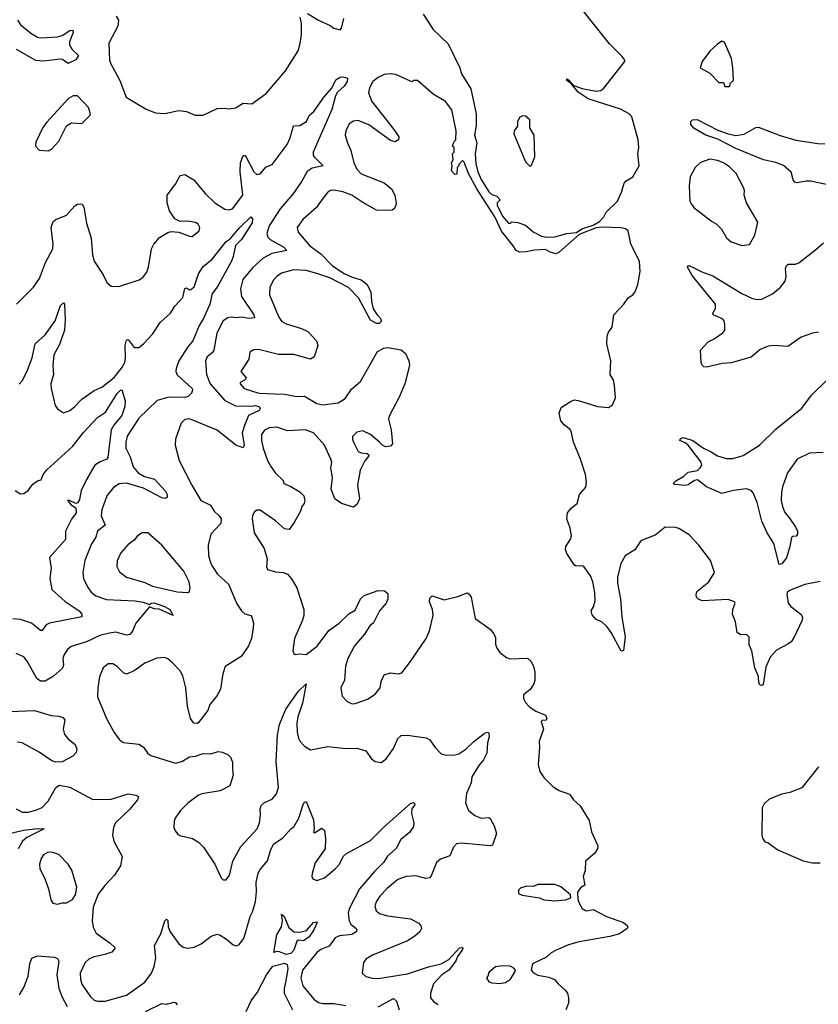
# Model space of a CAD drawing. Extents: x 1550320 to 1685906, y 509093 to 640511.
# Tile 368 of 532: x 1627789 to 1632993, y 599892 to 606308. Entities that reach past the tile are written whole.
import ezdxf

# ---------------------------------------------------------------- set-up
doc = ezdxf.new("R2010")
doc.units = 0

msp = doc.modelspace()

# ---------------------------------------------------------------- linework, layer by layer
at = {"layer": '0CON20XD'}
for points in [[(1629665, 606348.6), (1629735, 606304.3), (1629811.2, 606271.2), (1629835, 606253.8), (1629877, 606243), (1629887, 606253), (1629901.2, 606315)], [(1631221.2, 604891.2), (1631275, 604894.2), (1631355, 604914.3), (1631418, 604922), (1631452.5, 604945), (1631525, 604970), (1631567.7, 604992.3), (1631595, 605023.3), (1631610, 605055), (1631685, 605126), (1631711.4, 605185), (1631727.3, 605242.7), (1631741.2, 605258.8), (1631783.8, 605285), (1631826, 605355), (1631816.2, 605435), (1631823.3, 605475), (1631820, 605525), (1631778, 605675), (1631760, 605695), (1631704, 605725), (1631492.7, 605792.7), (1631428.5, 605835), (1631381.7, 605891.7), (1631352.5, 605915), (1631355, 605922.5), (1631365, 605915.8), (1631400, 605880), (1631455, 605860.6), (1631545, 605842.3), (1631575, 605846.1), (1631595, 605862.5), (1631732.5, 606035), (1631732, 606045), (1631715, 606068.8), (1631631.5, 606151.5), (1631453.6, 606373.6)], [(1627775.6, 606305), (1627794.4, 606275), (1627867.1, 606215), (1627905, 606194.6), (1627925, 606190.8), (1628035, 606195.5), (1628065, 606205.5), (1628115, 606236.9), (1628135, 606240), (1628136.9, 606225), (1628112.7, 606165), (1628113.9, 606143.9), (1628130.5, 606115), (1628171.4, 606075), (1628154.3, 606045.7), (1628105, 606023.3), (1628068.7, 606048.7), (1628055, 606051.4), (1627945, 606037.9), (1627895, 606042.5), (1627767.5, 606115)], [(1628418.3, 606331.7), (1628431.9, 606305), (1628427.8, 606265), (1628370, 606155), (1628374.2, 606045), (1628380, 606025), (1628441.2, 605911.2), (1628483.6, 605803.6), (1628612.5, 605725), (1628675, 605701.2), (1628735, 605698), (1628825, 605716), (1628875, 605710), (1628933, 605687), (1628985, 605686.7), (1629075, 605729.2), (1629125, 605732.5), (1629155, 605728), (1629195, 605734.2), (1629245, 605764.5), (1629300.6, 605759.4), (1629395, 605826.2), (1629522, 605975), (1629602.9, 606105), (1629615.4, 606144.6), (1629625.5, 606205.5), (1629624.3, 606285), (1629616, 606325)], [(1630417.8, 606345), (1630483.5, 606245), (1630581.7, 606151.7), (1630657.5, 605995), (1630668, 605955), (1630727.6, 605857.6), (1630763.8, 605695), (1630763, 605617), (1630752.5, 605555), (1630766.7, 605505), (1630756.7, 605435), (1630761.7, 605371.7), (1630773.9, 605316.1), (1630795, 605267.5), (1630845, 605187.5), (1630865, 605170), (1630898.3, 605158.3), (1630920, 605135), (1630900, 605115), (1630899.3, 605099.3), (1630935, 605027.5), (1630975, 604982.5), (1630985, 604980), (1630995, 604990), (1631035, 604987.5), (1631085, 604968.8), (1631135, 604926.7), (1631188.3, 604898.3), (1631221.2, 604891.2)], [(1632415, 605873.3), (1632420, 605895), (1632440, 605915), (1632436.4, 605993.6), (1632426.2, 606055), (1632381.2, 606161.2), (1632365, 606167.8), (1632335, 606149.1), (1632285, 606102.2), (1632236.7, 606035), (1632223.8, 605995), (1632285, 605960), (1632345, 605900), (1632375, 605900), (1632383.3, 605873.3), (1632415, 605873.3)], [(1627768.6, 604455), (1627878, 604565), (1627919.1, 604620.9), (1627957.5, 604725), (1628004.1, 604815.9), (1628007.1, 604845), (1627994.2, 604955), (1628007.7, 604992.3), (1628024.1, 605005.9), (1628095, 605033.8), (1628148.8, 605095), (1628165, 605105.8), (1628185, 605108.8), (1628196.7, 605105), (1628207, 605087), (1628225, 604982.5), (1628255.6, 604885), (1628263.4, 604776.6), (1628274.5, 604735), (1628334, 604645), (1628356.7, 604595), (1628385, 604572.5), (1628435, 604570), (1628567.3, 604612.7), (1628591.2, 604628.8), (1628616.8, 604663.2), (1628627.5, 604695), (1628647.5, 604815), (1628664, 604845), (1628700.9, 604889.1), (1628755, 604922.5), (1628775, 604927.5), (1628825, 604923.3), (1628895, 604896.7), (1628913.6, 604896.4), (1628958.3, 604931.7), (1628963.3, 604955), (1628951.2, 604975), (1628935, 604987.5), (1628884.1, 604995.9), (1628833.9, 604993.9), (1628800.5, 605010.5), (1628765, 605062.5), (1628750, 605115), (1628750, 605165), (1628805, 605236.2), (1628835, 605293.8), (1628865, 605299.2), (1628923.8, 605265), (1628998, 605175), (1629060, 605115), (1629125, 605074.2), (1629155, 605069.2), (1629175.4, 605074.6), (1629244, 605165), (1629226.7, 605316.7), (1629228.2, 605375), (1629245, 605423.3), (1629255, 605423.3), (1629265, 605412), (1629315, 605317.5), (1629335, 605299.4), (1629355, 605303.3), (1629395, 605348.9), (1629435, 605365.5), (1629532.3, 605495), (1629552.4, 605537.6), (1629572.9, 605617.1), (1629615, 605618.8), (1629656.9, 605645), (1629675.7, 605684.3), (1629705, 605709.4), (1629773.4, 605806.6), (1629820, 605860), (1629850.5, 605919.5), (1629877.1, 605932.9), (1629895.6, 605935.6), (1629925, 605927.5), (1629923.3, 605905), (1629904, 605875), (1629860, 605835), (1629847.4, 605812.6), (1629823.8, 605723.8), (1629700.5, 605445), (1629700.6, 605425), (1629706.9, 605415), (1629767.5, 605355), (1629695, 605340), (1629661.4, 605318.6), (1629627.5, 605255), (1629568.5, 605171.5), (1629485.3, 605075), (1629414.2, 604965), (1629400.3, 604915), (1629405, 604891.1), (1629420.9, 604875), (1629509.1, 604825), (1629530.8, 604805), (1629432.5, 604785), (1629375.6, 604755), (1629305, 604691.1), (1629242.5, 604615), (1629228.8, 604555), (1629233.6, 604505), (1629315.6, 604385), (1629320, 604365), (1629285, 604361.4), (1629235, 604369.5), (1629205, 604364.6), (1629165, 604369.2), (1629145, 604364.5), (1629115.7, 604345), (1629074.6, 604265), (1629053.9, 604155), (1629043, 604137), (1629009.6, 604110.4), (1628999.7, 604085), (1629006.2, 603995), (1629030, 603935), (1629125, 603827.7), (1629195, 603791.9), (1629295, 603789), (1629325, 603793.5), (1629351.8, 603785), (1629356, 603774), (1629349.5, 603760.5), (1629280.1, 603729.9), (1629253.2, 603663.2), (1629239.6, 603615), (1629252.7, 603535), (1629245, 603518.6), (1629198.1, 603535), (1629075, 603634.2), (1628895, 603706.2), (1628865, 603702.2), (1628840.2, 603679.8), (1628804, 603575), (1628802.5, 603535), (1628827.8, 603435), (1628910.6, 603275), (1628970, 603175), (1629032, 603145), (1629055.8, 603105), (1629089.4, 603075), (1629102.2, 603055), (1629099.4, 603025), (1629034.4, 602955), (1629018.1, 602885), (1629019.2, 602815), (1629034.2, 602764.2), (1629045.7, 602745.7), (1629078.8, 602695), (1629148.7, 602628.7), (1629205, 602502.5), (1629233.3, 602455), (1629257, 602437), (1629295, 602425.8), (1629302, 602415), (1629312.9, 602375), (1629311.1, 602345), (1629298.5, 602275), (1629277.2, 602222.8), (1629231.5, 602158.5), (1629127.7, 602092.3), (1629112.9, 602045), (1629097.5, 601945), (1629075, 601903.3), (1629028, 601845), (1629015, 601806.7), (1628955, 601727.5), (1628945, 601722.5), (1628923.9, 601723.9), (1628902, 601755), (1628883.5, 601835), (1628871.1, 601955), (1628852.4, 602032.4), (1628834.2, 602065), (1628785, 602118), (1628755, 602144), (1628735, 602151.2)], [(1633005, 602646.7), (1632905, 602628.6), (1632805, 602588), (1632790, 602575), (1632788, 602565), (1632796.2, 602505), (1632814.2, 602484.2), (1632878.8, 602435), (1632890, 602415), (1632888, 602395), (1632835.7, 602285), (1632815.4, 602254.6), (1632795, 602238.6), (1632719.3, 602200.7), (1632680, 602155), (1632651.1, 602088.9), (1632633.8, 601976.2), (1632625, 601968.8), (1632615, 601972), (1632605, 601987.5), (1632602.3, 602027.7), (1632580, 602085), (1632560, 602195), (1632541.2, 602235), (1632542.5, 602285), (1632525, 602302.5), (1632485, 602300), (1632463.8, 602315), (1632454, 602385), (1632434, 602435), (1632435.8, 602465), (1632450, 602505), (1632446.7, 602515), (1632405, 602530.8), (1632235, 602522), (1632211.2, 602531.2), (1632200, 602545), (1632196.7, 602565), (1632203.3, 602585), (1632278.8, 602645), (1632316.2, 602705), (1632291.2, 602785), (1632215, 602883.3), (1632151.2, 602951.2), (1632085, 602993.3), (1632065, 603000), (1631995, 603001.2), (1631930.8, 602949.2), (1631845, 602915.8), (1631831.2, 602905), (1631796.3, 602853.7), (1631735, 602814.3), (1631705, 602763.8), (1631684.6, 602675.4), (1631683.9, 602636.1), (1631704.5, 602535), (1631712.7, 602415), (1631734.2, 602285.8), (1631723, 602197), (1631715, 602192.5), (1631707, 602197), (1631642.5, 602315), (1631614.5, 602354.5), (1631585, 602381.2), (1631542.7, 602402.7), (1631519.5, 602429.5), (1631513.8, 602455), (1631528.8, 602481.2), (1631537.9, 602522.1), (1631535.6, 602575), (1631523.3, 602645), (1631508.1, 602685), (1631465, 602744), (1631455, 602750), (1631415, 602748), (1631403.4, 602753.4), (1631355, 602830), (1631346, 602855), (1631346.7, 602875), (1631377.7, 602922.3), (1631383.8, 602945), (1631376, 602995), (1631354, 603055), (1631358.8, 603095), (1631385, 603127.5), (1631422.5, 603155), (1631437.5, 603215), (1631478.3, 603261.7), (1631482.5, 603295), (1631476.7, 603345), (1631444.1, 603444.1), (1631398, 603555), (1631385, 603617.5), (1631375, 603638), (1631340, 603665), (1631314.6, 603694.6), (1631304.4, 603745), (1631318.3, 603781.7), (1631378.8, 603821.2), (1631405, 603830), (1631437.5, 603825), (1631555, 603786.7), (1631625, 603780), (1631652.5, 603797.5), (1631671.2, 603845), (1631664.2, 603924.2), (1631658.8, 603958.8), (1631637.5, 603995), (1631640, 604085), (1631614, 604195), (1631616.2, 604245), (1631625, 604272.5), (1631648.8, 604305), (1631660, 604385), (1631726.2, 604455), (1631753.4, 604496.6), (1631784.3, 604515.7), (1631800, 604535), (1631817.9, 604582.1), (1631831.9, 604668.1), (1631827.8, 604735), (1631772.2, 604845), (1631753, 604933), (1631735.5, 604945.5), (1631705, 604951.9), (1631585, 604956.7), (1631545, 604951.2), (1631435, 604907.5), (1631305, 604792.5), (1631285, 604783.3), (1631245, 604793.3), (1631215, 604810), (1631142.7, 604807.3), (1631090, 604795), (1631045, 604792.5), (1631024.3, 604804.3), (1631005, 604833.8), (1630929.5, 604929.5), (1630885, 605022.5), (1630766.7, 605205), (1630712.5, 605305), (1630685, 605380), (1630675, 605390), (1630650, 605365), (1630650, 605355), (1630640, 605345), (1630638.3, 605301.7), (1630625, 605300), (1630603, 605323), (1630607.5, 605355), (1630602.5, 605375), (1630612.5, 605395), (1630610, 605435), (1630620, 605445), (1630620, 605475), (1630610, 605485), (1630620, 605515), (1630630, 605525), (1630632.5, 605585), (1630605, 605720), (1630562.5, 605775), (1630483.9, 605823.9), (1630381.7, 605911.7), (1630358.3, 605911.7), (1630345, 605902.5), (1630240.2, 605950.2), (1630205, 605955.5), (1630165, 605950), (1630125, 605932.2), (1630090, 605905), (1630067.5, 605865), (1630061.1, 605831.1), (1630082.5, 605775), (1630181, 605651), (1630234.4, 605585), (1630258.8, 605545), (1630256.7, 605525), (1630235, 605511.2), (1630205, 605522), (1630065, 605622.5), (1629995, 605652), (1629965, 605647.5), (1629935, 605628.8), (1629914.2, 605585), (1629910.8, 605555), (1629924.2, 605505), (1629947.5, 605455), (1629966.9, 605375), (1629985, 605334), (1630015, 605304.2), (1630164.3, 605244.3), (1630211.2, 605205), (1630234, 605165), (1630240.8, 605125), (1630242, 605105), (1630232.3, 605077.7), (1630215, 605066.2), (1630195, 605064), (1630115, 605068), (1630025, 605117.1), (1629954.2, 605165), (1629895, 605186.8), (1629835, 605196.5), (1629815, 605194.3), (1629795, 605182.5), (1629745, 605116.7), (1629723.3, 605085), (1629635, 605005.8), (1629597.5, 604955), (1629603, 604923), (1629680, 604835), (1629752.3, 604782.3), (1629827.1, 604705), (1629904, 604654), (1629955, 604630.4), (1630015, 604612.5), (1630051.2, 604585), (1630076.2, 604535), (1630081.7, 604471.7), (1630093.3, 604425), (1630117.5, 604385), (1630137.5, 604365), (1630147, 604343), (1630131.7, 604328.3), (1630115, 604327.5), (1630075, 604350), (1629997.5, 604495), (1629932.3, 604562.3), (1629810, 604625), (1629725, 604654.7), (1629655, 604673.2), (1629572.4, 604677.6), (1629495, 604656.4), (1629464.4, 604635), (1629445.4, 604614.6), (1629419.4, 604565), (1629416.9, 604515), (1629474.7, 604374.7), (1629495, 604344.4), (1629525, 604325.5), (1629625, 604295.5), (1629666, 604276), (1629723.1, 604215), (1629731.5, 604185), (1629708, 604112), (1629685, 604096.9), (1629575.4, 604125.4), (1629475, 604126.9), (1629345, 604158), (1629315, 604156.2), (1629289.3, 604140.7), (1629281.2, 604095), (1629230.8, 604015), (1629263.8, 603975), (1629259.2, 603960.8), (1629226.2, 603945), (1629226.2, 603935), (1629252, 603905), (1629347.5, 603875), (1629449.6, 603869.6), (1629515, 603867.8), (1629595, 603852.9), (1629645, 603855.4), (1629725, 603807.9), (1629765, 603797.7), (1629865, 603811.9), (1629909.5, 603840.5), (1629950.3, 603899.7), (1630010.3, 603949.7), (1630120, 604145), (1630162.1, 604167.9), (1630185, 604172.9), (1630275, 604157.5), (1630302.2, 604132.2), (1630324.4, 604084.4), (1630329.4, 604055), (1630299.2, 603935), (1630261.3, 603848.7), (1630195.8, 603725), (1630192.9, 603705), (1630209.2, 603635), (1630218, 603545), (1630205, 603529.2), (1630174.2, 603524.2), (1630155, 603533.3), (1630134.3, 603554.3)], [(1627975, 605453.8), (1627996.7, 605465), (1628045, 605516.7), (1628094.1, 605615.9), (1628127, 605637), (1628195, 605632.5), (1628247, 605683), (1628250, 605695), (1628236.7, 605735), (1628165, 605812), (1628137.7, 605812.3), (1628106.7, 605795), (1627965, 605641.2), (1627940, 605605), (1627895, 605510), (1627892.5, 605485), (1627915, 605457.5), (1627975, 605453.8)], [(1631115, 605352.5), (1631125, 605360), (1631146.7, 605415), (1631141.2, 605555), (1631113.6, 605603.6), (1631112.5, 605655), (1631085, 605680), (1631065, 605682.5), (1631047, 605673), (1631032.5, 605645), (1631033.3, 605615), (1631011.2, 605585), (1631008, 605565), (1631085, 605382.5), (1631115, 605352.5)], [(1633075, 605228.5), (1632943.8, 605256.2), (1632913.3, 605256.7), (1632855.6, 605245.6), (1632840.2, 605250.2), (1632828.6, 605265), (1632815, 605315.6), (1632765, 605357.7), (1632715, 605376.9), (1632635, 605394.5), (1632455, 605468.9), (1632339, 605529), (1632260.8, 605555), (1632181.7, 605601.7), (1632162.5, 605625), (1632162.5, 605645), (1632173.9, 605656.1), (1632203, 605657), (1632339, 605589), (1632405, 605563.7), (1632455, 605554.2), (1632508.7, 605561.3), (1632585, 605605.6), (1632602.1, 605607.9), (1632745, 605553.1), (1632846, 605524), (1632989.3, 605500.7), (1633035, 605500)], [(1632495, 604836), (1632545, 604844), (1632579.2, 604905), (1632598.3, 604988.3), (1632524.1, 605114.1), (1632508.8, 605165), (1632511.2, 605195), (1632506, 605215), (1632457.1, 605305), (1632415, 605350), (1632375, 605375.6), (1632335, 605391.1), (1632285, 605398.9), (1632225, 605376.7), (1632190.6, 605345), (1632157.8, 605285), (1632151.9, 605225), (1632156.2, 605126.2), (1632165, 605107.5), (1632182.5, 605085), (1632297.5, 604995), (1632327.7, 604977.7), (1632362.3, 604942.3), (1632395, 604886.2), (1632425, 604860), (1632495, 604836)], [(1627785, 603933.3), (1627805, 603955.8), (1627835, 604012.5), (1627869.6, 604105), (1627890, 604195), (1627954.3, 604255), (1628020, 604345), (1628054, 604445), (1628075, 604462.5), (1628080, 604455), (1628084.5, 604355), (1628080.4, 604285), (1628047.8, 604192.2), (1628012.2, 604125), (1628005.7, 604054.3), (1628009.4, 603995), (1627992.5, 603935), (1627994.2, 603905), (1628020, 603795), (1628035, 603773.3), (1628075, 603746.7), (1628115, 603762), (1628145.5, 603784.5), (1628193.8, 603835), (1628275, 603892.5), (1628325, 603912.5), (1628405, 603977.1), (1628455, 604039.6), (1628474.1, 604075), (1628478.6, 604105), (1628475.3, 604184.7), (1628485, 604220.8), (1628495, 604224.2), (1628535, 604171.5), (1628565, 604171.8), (1628596.4, 604195), (1628655, 604258.2), (1628704.4, 604335.6), (1628771.2, 604395), (1628798.9, 604441.1), (1628851.4, 604498.6), (1628865, 604556.2), (1628875, 604561.4), (1628895, 604548.8), (1628905, 604549.2), (1628925, 604567.1), (1628955, 604652.9), (1628985, 604698.9), (1629042.3, 604747.7), (1629135, 604862.2), (1629160, 604880), (1629223.9, 604955), (1629295, 605022.5), (1629305, 605010), (1629304.3, 604985), (1629235, 604875.7), (1629195, 604836.7), (1629180.6, 604765), (1629168.2, 604735), (1629075.9, 604565), (1629043.1, 604525), (1629027.9, 604455), (1628985, 604355.6), (1628959.2, 604315), (1628917.9, 604215), (1628885, 604176.5), (1628826.9, 604085), (1628808.9, 604035), (1628807.2, 604015), (1628815, 603993.5), (1628912.1, 603905), (1628915.3, 603895), (1628907.5, 603875), (1628886.4, 603853.6), (1628865, 603845.5), (1628761.5, 603848.5), (1628685, 603827.3), (1628565, 603710.9), (1628488.8, 603595), (1628479.6, 603555), (1628480.9, 603515), (1628508.7, 603458.7), (1628527.8, 603395), (1628561.8, 603355), (1628601.2, 603331.2), (1628666.9, 603315), (1628740, 603235), (1628749.2, 603215), (1628750, 603195), (1628735, 603188.8), (1628715, 603192), (1628595.2, 603255.2), (1628485, 603287.8), (1628436.5, 603283.5), (1628399.7, 603260.3), (1628357.1, 603205), (1628323.2, 603113.2), (1628320, 603075), (1628346.9, 603015), (1628297.1, 602975), (1628285.5, 602935), (1628256.9, 602893.1), (1628212.9, 602785), (1628200.9, 602705), (1628205.5, 602665), (1628235.6, 602605), (1628255, 602578.6), (1628285, 602553.5), (1628355, 602530.8), (1628542.1, 602522.1), (1628593.1, 602513.1), (1628633.8, 602496.2), (1628645, 602505.6), (1628665, 602507.1), (1628732.5, 602485), (1628768.1, 602465), (1628790, 602425), (1628697.3, 602467.3), (1628665, 602468.8), (1628635, 602482.5), (1628546.5, 602375), (1628525, 602324), (1628507.6, 602302.4), (1628485, 602298.5), (1628415, 602316.1), (1628375, 602310), (1628312, 602295), (1628225, 602253.3), (1628125, 602224.2), (1628100.8, 602205), (1628078.9, 602171.1), (1628070.6, 602145), (1628073.5, 602105), (1628066.9, 602083.1), (1628009.1, 602030.9), (1627955, 601997.1), (1627925, 601998.6), (1627900.8, 602015), (1627838.3, 602128.3), (1627816.4, 602156.4), (1627765, 602178.6)], [(1632995, 604272.5), (1632955, 604266.4), (1632880.2, 604239.8), (1632795, 604177.5), (1632705, 604184.4), (1632665, 604180), (1632615, 604160), (1632555, 604108.9), (1632425, 604072.2), (1632367.3, 604067.3), (1632265, 604044.2), (1632246.1, 604046.1), (1632235, 604057.5), (1632230, 604075), (1632226, 604155), (1632275, 604209.2), (1632315, 604228.1), (1632371.7, 604268.3), (1632382.9, 604285), (1632384.2, 604325), (1632379.2, 604345), (1632368.3, 604358.3), (1632306.7, 604385), (1632306.2, 604395), (1632323, 604427), (1632322.9, 604455), (1632171.1, 604641.1), (1632140, 604695), (1632142.5, 604705), (1632155, 604703.8), (1632233.3, 604665), (1632305, 604640), (1632495, 604523.1), (1632565, 604492), (1632595, 604484), (1632625, 604486.2), (1632695, 604522), (1632745.4, 604564.6), (1632777.5, 604605), (1632784.4, 604635), (1632780, 604685), (1632785, 604706.7), (1632795.8, 604714.2), (1632845, 604714.4), (1632865, 604722.9), (1632975, 604808), (1633026.6, 604853.4)], [(1633025, 603487.8), (1632935, 603483.2), (1632855, 603444.5), (1632792.4, 603355), (1632759.5, 603265), (1632752, 603228), (1632750.8, 603175), (1632759.1, 603135), (1632775, 603097.1), (1632802, 603062), (1632845, 603003.8), (1632857.1, 602975), (1632858, 602955), (1632848.3, 602941.7), (1632825, 602940), (1632817.1, 602932.9), (1632807.5, 602875), (1632785, 602801.2), (1632755, 602762.9), (1632738.8, 602758.8), (1632704, 602894), (1632658.9, 602965), (1632625, 603041.2), (1632595, 603162.5), (1632568.1, 603225), (1632555, 603239.2), (1632525, 603250.6), (1632440.7, 603239.3), (1632365, 603220.8), (1632263.3, 603265), (1632205, 603309.2), (1632185, 603306), (1632145, 603277.5), (1632125, 603271.9), (1632055, 603278.8), (1632046.7, 603285), (1632065, 603304), (1632117.4, 603332.6), (1632145, 603359.4), (1632205, 603370), (1632222.4, 603387.6), (1632232.9, 603405), (1632230, 603425), (1632193.1, 603473.1), (1632145.6, 603535.6), (1632125, 603551.2), (1632090, 603565), (1632095, 603580), (1632113.9, 603586.1), (1632175, 603565.6), (1632245, 603516.7), (1632295, 603493.1), (1632335.4, 603465.4), (1632395, 603447.9), (1632435, 603447.9), (1632502.7, 603467.3), (1632609.4, 603535), (1632718.7, 603641.3), (1632885, 603777.1), (1632949.2, 603860.8), (1633055, 603965.6)], [(1627760.2, 603240.2), (1627795, 603218.5), (1627815, 603220.6), (1627845, 603241.1), (1627875, 603281.1), (1627905, 603303.3), (1627929.7, 603310.3), (1627942.3, 603345), (1627965.4, 603375), (1628133.2, 603526.8), (1628205, 603617.1), (1628295.6, 603715), (1628348.7, 603751.3), (1628425, 603872), (1628445, 603893.8), (1628455, 603896.7), (1628475.8, 603825), (1628475, 603787.5), (1628455, 603728), (1628403.5, 603666.5), (1628385.3, 603634.7), (1628364.4, 603455), (1628356, 603444), (1628312.4, 603427.6), (1628279.1, 603405), (1628225, 603310.8), (1628190.6, 603239.4), (1628177.9, 603182.1), (1628165, 603158.8), (1628155, 603156.2), (1628114, 603176), (1628100, 603175), (1628125, 603146), (1628155, 603127.5), (1628156.5, 603095), (1628126.5, 603053.5), (1628087.3, 602975), (1628088.5, 602921.5), (1627983.9, 602803.9), (1627993.8, 602735), (1627985.9, 602665.9), (1627998.6, 602595), (1628085, 602516.2), (1628175.8, 602455), (1628193.8, 602435), (1628193.6, 602416.4), (1627983.7, 602376.3), (1627960.8, 602365), (1627935, 602328), (1627925, 602328.6), (1627865.3, 602375.3), (1627795, 602400), (1627743.7, 602403.7)], [(1630134.3, 603554.3), (1630073.8, 603605), (1630025, 603628.8), (1629985, 603620), (1629958.3, 603591.7), (1629956.7, 603575), (1629964, 603555), (1629994.2, 603495), (1630015, 603485.8), (1630051.7, 603481.7), (1630062.5, 603475), (1630063.3, 603465), (1630037.3, 603432.7), (1630007.4, 603372.6), (1629991.2, 603275), (1630003.3, 603185), (1629988.3, 603151.7), (1629965, 603132.5), (1629885, 603156.2), (1629843.3, 603185), (1629818.3, 603248.3), (1629827.5, 603325), (1629817.5, 603385), (1629822, 603425), (1629817.1, 603445), (1629775.7, 603535), (1629703.8, 603615), (1629650, 603635), (1629535, 603628.6), (1629465, 603652.5), (1629415, 603649.5), (1629385, 603634.3), (1629365.6, 603605), (1629364.5, 603565.5), (1629375, 603516.7), (1629404.6, 603435), (1629425, 603397.5), (1629455, 603352.9), (1629506.2, 603305), (1629511.2, 603285), (1629556.4, 603266.4), (1629615, 603231.2), (1629640, 603205), (1629646.4, 603173.6), (1629643.3, 603155), (1629628, 603135), (1629618, 603105), (1629577.6, 603032.4), (1629543.9, 602986.1), (1629515, 602991.2), (1629455, 603042), (1629355, 603112), (1629335, 603112), (1629318.8, 603101.2), (1629305, 603077.5), (1629302.9, 603055), (1629316, 602965), (1629382.4, 602862.4), (1629402.2, 602795), (1629396.2, 602745), (1629403.8, 602725), (1629455, 602709.2), (1629505, 602706), (1629534.1, 602694.1), (1629561.2, 602665), (1629594, 602605), (1629640, 602465), (1629640, 602425), (1629631.4, 602395), (1629578.6, 602275), (1629568, 602195), (1629575, 602177.5), (1629585, 602171.2), (1629615, 602176), (1629655, 602172.5), (1629726.5, 602225), (1629802.5, 602327.5), (1629870, 602375), (1629933.2, 602436.8), (1629975, 602460), (1630010, 602535), (1630033.8, 602555), (1630125, 602588.6), (1630166.4, 602586.4), (1630188, 602568), (1630187.5, 602535), (1630176, 602505), (1630134.2, 602455), (1630095, 602378.8), (1630071.5, 602358.5), (1630036.1, 602303.9), (1629971.1, 602228.9), (1629928, 602145), (1629912.5, 602095), (1629906.4, 602003.6), (1629882.5, 601955), (1629886.7, 601925), (1629889.3, 601899.3), (1629922.5, 601865), (1629955, 601850), (1629975, 601851.2), (1630055, 601881.2), (1630105, 601913.3), (1630136.8, 601953.2), (1630144.3, 601995.7), (1630165, 602038), (1630205, 602052), (1630255, 602045.8), (1630278.3, 602051.7), (1630336.2, 602125), (1630436.7, 602275), (1630460, 602325), (1630484.1, 602425.9), (1630479.4, 602465), (1630459.2, 602515), (1630462, 602538), (1630477, 602553), (1630555, 602527.5), (1630645, 602550), (1630705, 602572.5), (1630715, 602567.5), (1630730, 602545), (1630757.5, 602405), (1630855, 602336.7), (1630877.3, 602307.3), (1630888.8, 602285), (1630889.3, 602239.3), (1630896.1, 602216.1), (1630917.5, 602185), (1630961.7, 602151.7), (1630983.6, 602143.6), (1631098.3, 602148.3), (1631118.8, 602128.8), (1631138, 602095), (1631145.8, 602055.8), (1631145.9, 602004.1), (1631139.5, 601980.5), (1631115, 601942.5), (1631071.7, 601908.3), (1631070.8, 601885), (1631085, 601858.8), (1631110.9, 601830.9), (1631152.9, 601802.9), (1631215, 601776.7), (1631223.3, 601755), (1631218, 601742), (1631195, 601743.3), (1631186.7, 601735), (1631202.9, 601685), (1631173.8, 601605), (1631176.2, 601565), (1631166.7, 601455), (1631178.3, 601408.3), (1631205, 601370), (1631265, 601310), (1631305, 601286.2), (1631370.5, 601260.5), (1631396.7, 601225), (1631440, 601185), (1631499.5, 601089.5), (1631514, 601015), (1631556.7, 600925), (1631553.8, 600905), (1631534, 600875), (1631476.2, 600825), (1631473.6, 600763.6), (1631460, 600725), (1631471.7, 600668.3), (1631445, 600652.5), (1631423, 600623), (1631426.2, 600575), (1631435.9, 600545.9), (1631455, 600516.7), (1631475, 600503.3), (1631485, 600500), (1631525, 600508.8), (1631612.5, 600465), (1631722.5, 600425), (1631747.5, 600405), (1631752.5, 600395), (1631747.5, 600385), (1631698.3, 600351.7), (1631635, 600333.5), (1631435, 600298.7), (1631365, 600278.5), (1631284, 600245), (1631252.1, 600227.9), (1631220.9, 600199.1), (1631130, 600155), (1631122.5, 600115), (1631137, 600097), (1631165, 600081.2), (1631237.9, 600067.9), (1631274.4, 600054.4), (1631297.1, 600025), (1631344.2, 599984.2), (1631358, 599965), (1631366, 599935), (1631365, 599900), (1631346.7, 599855)], [(1628883.8, 602576.2), (1628895, 602582.5), (1628900, 602605), (1628893.8, 602645), (1628858, 602715), (1628716.2, 602885), (1628625, 602964.3), (1628587.5, 602965), (1628556.2, 602945), (1628534.4, 602915.6), (1628495, 602888), (1628448.6, 602835), (1628425, 602782.5), (1628422.5, 602745), (1628440.3, 602710.3), (1628485.4, 602675.4), (1628605, 602641.1), (1628655, 602617.8), (1628815, 602580), (1628883.8, 602576.2)], [(1628735, 602151.2), (1628683, 602147), (1628605, 602115.8), (1628535, 602064), (1628485, 602043.8), (1628465, 602051.2), (1628425, 602092.5), (1628395, 602111.4), (1628365, 602110), (1628333.1, 602085), (1628308.9, 602025), (1628297.5, 601955), (1628296, 601895), (1628353.8, 601753.8), (1628403.9, 601663.9), (1628439.2, 601615), (1628465, 601597.5), (1628565, 601587.8), (1628595, 601568.6), (1628625, 601526.2), (1628643.2, 601513.2), (1628805, 601463.8), (1628845.9, 601474.1), (1628895, 601503.8), (1628935, 601508.8), (1628985, 601526), (1629035, 601523.3), (1629081.7, 601538.3), (1629110, 601535), (1629148.3, 601518.3), (1629162.3, 601502.3), (1629175, 601470), (1629175.8, 601425), (1629180, 601385), (1629158.8, 601315), (1629095, 601284), (1628975, 601264.2), (1628955, 601255.7), (1628885, 601201.9), (1628835.8, 601155), (1628802, 601105), (1628796, 601085), (1628793.9, 601043.9), (1628801.7, 601021.7), (1628820, 601000), (1628832, 600992), (1628915, 600972), (1628955, 600947.5), (1628986, 600915), (1629060.8, 600805), (1629102.5, 600715), (1629115, 600702.5), (1629135, 600703.8), (1629156.8, 600733.2), (1629177.1, 600825), (1629229.2, 600920.8), (1629336.5, 601035), (1629351.1, 601075), (1629358.2, 601125), (1629355.8, 601165), (1629363.4, 601186.6), (1629385, 601208), (1629435, 601228.8), (1629463, 601263), (1629475.6, 601305), (1629460.9, 601475), (1629468.9, 601645), (1629482, 601715), (1629522.9, 601815), (1629605, 601931.9), (1629655, 601980), (1629631.5, 601855), (1629601.1, 601765), (1629594.6, 601724.6), (1629596.7, 601665), (1629606.6, 601626.6), (1629616, 601605), (1629643.8, 601575), (1629685, 601551.2), (1629797.3, 601572.7), (1629915, 601558.1), (1629985, 601562), (1630043.8, 601543.8), (1630080.5, 601490.5), (1630105, 601473.3), (1630145, 601466.7), (1630177.8, 601492.2), (1630225, 601558.8), (1630253.1, 601625), (1630275.4, 601644.6), (1630315, 601646.7), (1630438.1, 601628.1), (1630461.4, 601615), (1630495.8, 601565), (1630535, 601523.3), (1630565, 601515.8), (1630625, 601517.1), (1630651.2, 601525), (1630696.5, 601553.5), (1630749.2, 601605), (1630815, 601655.8), (1630835, 601665.6), (1630845, 601661.2), (1630849.1, 601635), (1630837.9, 601595), (1630831.9, 601528.1), (1630811.2, 601485), (1630780.9, 601449.1), (1630734.4, 601375), (1630730.6, 601335), (1630700.8, 601265), (1630693.8, 601205), (1630713.3, 601155), (1630755, 601122.5), (1630795, 601105.8), (1630845, 601110), (1630855, 601103.3), (1630880, 601055), (1630896.2, 601005), (1630870.3, 600929.7), (1630855, 600924), (1630665, 600940.9), (1630635, 600937.5), (1630615, 600916.7), (1630591.5, 600858.5), (1630531.7, 600838.3), (1630506, 600815), (1630471.2, 600728.8), (1630460, 600715), (1630435, 600712.2), (1630369.3, 600729.3), (1630307.5, 600725), (1630254, 600705), (1630182.9, 600647.1), (1630135, 600597.5), (1630114.4, 600565), (1630104.2, 600534.2), (1630111.7, 600501.7), (1630134.6, 600484.6), (1630185, 600469.4), (1630335, 600448.6), (1630389.7, 600419.7), (1630402.7, 600402.7), (1630406.2, 600385), (1630396.2, 600365), (1630364.4, 600335.6), (1630315.5, 600304.5), (1630088.9, 600211.1), (1630045, 600186), (1630030, 600165), (1630021.2, 600095), (1630045, 600072.5), (1630085, 600061.9), (1630125, 600060), (1630315, 600090), (1630453.5, 600136.5), (1630535, 600155.3), (1630585.8, 600184.2), (1630655, 600260.8), (1630672, 600262), (1630677.1, 600255), (1630672.9, 600245), (1630643.1, 600206.9), (1630630, 600175), (1630603.3, 600135), (1630585, 600114.3), (1630538.7, 600085), (1630484.7, 600025), (1630465.4, 599965), (1630466.7, 599935), (1630485, 599909.4), (1630515, 599890.5)], [(1627725, 601799.6), (1627885.7, 601805.7), (1627993.1, 601773.1), (1628045, 601770), (1628071.1, 601761.1), (1628082.9, 601745), (1628072.5, 601685), (1628081.1, 601651.1), (1628105, 601620.8), (1628150, 601585), (1628161.4, 601555), (1628157.5, 601532.5), (1628135, 601509.2), (1628065, 601471.2), (1628025, 601468.8), (1627998.8, 601478.8), (1627916, 601535), (1627805, 601595.5), (1627775, 601600)], [(1632995, 601438.8), (1632885, 601302), (1632808.3, 601271.7), (1632755, 601262), (1632672.3, 601227.7), (1632640.7, 601199.3), (1632627, 601173), (1632624, 600995), (1632628.8, 600975), (1632645, 600950), (1632665, 600943.3), (1632728.8, 600898.8), (1632895, 600826), (1632955, 600814.2), (1633005, 600814)], [(1627765.8, 601165), (1627805, 601143.3), (1627845, 601144.5), (1627895, 601156.7), (1627935.4, 601174.6), (1627974.2, 601215), (1628024.2, 601305.8), (1628049.3, 601320.7), (1628115, 601306.2), (1628265, 601225.8), (1628385, 601228.6), (1628495, 601264.3), (1628545.6, 601255.6), (1628563.3, 601245), (1628557.1, 601225), (1628505.9, 601164.1), (1628412.5, 601075), (1628400.8, 601045), (1628394, 600995), (1628402, 600955), (1628457.5, 600855), (1628446.9, 600795), (1628406.2, 600733.8), (1628343.3, 600666.7), (1628301.1, 600608.9), (1628268.6, 600525), (1628260.8, 600435), (1628267.1, 600395), (1628287.5, 600355), (1628379.3, 600289.3), (1628406.7, 600265), (1628410, 600255), (1628389.1, 600230.9), (1628344.5, 600215.5), (1628275, 600202.2), (1628240, 600185), (1628215.8, 600165), (1628183.5, 600095), (1628184.5, 600055), (1628194, 600024), (1628251.2, 599941.2), (1628275, 599919.4), (1628295, 599911.9), (1628345, 599911.5), (1628485, 599952.5), (1628605, 600035.8), (1628648.6, 600095), (1628665, 600137.5), (1628675.6, 600195), (1628667.5, 600275)], [(1628667.5, 600275), (1628707.9, 600352.1), (1628735, 600436.7), (1628745, 600446.7), (1628755, 600437.5), (1628757, 600397), (1628769.2, 600365), (1628826.3, 600286.3), (1628855, 600264.2), (1628885, 600258.6), (1628926.4, 600263.6), (1628971.2, 600285), (1629036.2, 600335), (1629075, 600348.6), (1629095, 600342.5), (1629135.7, 600315.7), (1629179.3, 600279.3), (1629205, 600273.3), (1629219.3, 600280.7), (1629249.5, 600320.5), (1629290, 600465), (1629306.5, 600495), (1629325, 600560), (1629332.8, 600625), (1629329.8, 600685), (1629342.6, 600747.4), (1629355, 600770), (1629403.8, 600826.2), (1629423.3, 600895), (1629442.7, 600935), (1629502.8, 600977.2), (1629555, 601036.2), (1629575, 601048.8), (1629607.5, 601105), (1629636, 601195), (1629645, 601210), (1629655, 601213.3), (1629704, 601095), (1629707.5, 601035), (1629702.5, 601012.5), (1629715, 601012.5), (1629755, 601040), (1629775, 601027.5), (1629782.1, 600972.1), (1629778.5, 600905), (1629715, 600813.8), (1629694.3, 600745), (1629692.9, 600725), (1629699.2, 600709.2), (1629725, 600699.2), (1629775, 600716), (1629845, 600774.3), (1629872.9, 600805), (1629897.1, 600855), (1629919.2, 600875), (1630075, 600959.6), (1630165, 601048.5), (1630335, 601200), (1630355, 601208), (1630367, 601197), (1630345, 601166.7), (1630342.7, 601135), (1630358.1, 601075), (1630355, 601051.2), (1630328, 601012), (1630273.1, 600965), (1630241.8, 600908.2), (1630185, 600856.8), (1630160.3, 600815), (1630102, 600758), (1630004.2, 600645), (1629935.3, 600515), (1629928.9, 600485), (1629936.2, 600435), (1629947.8, 600415), (1629981.4, 600385), (1629985.7, 600375), (1629981.9, 600365), (1629952.7, 600347.3), (1629872.5, 600337.5), (1629845.3, 600324.7), (1629805, 600270.9), (1629750.6, 600249.4), (1629725, 600230.5), (1629631.8, 600115), (1629620.3, 600065), (1629635, 600013.1), (1629705, 599924.4), (1629735, 599904.5), (1629763.5, 599896.5), (1629835, 599896.2), (1629915, 599884.1)], [(1627687.3, 600997.3), (1627813.9, 601026.1), (1627907.4, 601037.4), (1627947.5, 601035), (1627835, 600978.6), (1627807.5, 600955), (1627779.4, 600905)], [(1628035, 600544.2), (1628065, 600553.8), (1628095, 600552.5), (1628133.3, 600575), (1628153.3, 600605), (1628161.2, 600655), (1628129.4, 600765), (1628105, 600804.2), (1628045, 600867.1), (1628005, 600880.6), (1627975, 600883.1), (1627945, 600866), (1627928.7, 600841.3), (1627918.9, 600805), (1627919.5, 600775), (1627950, 600715), (1627976.1, 600643.9), (1627991.7, 600571.7), (1628005, 600551.2), (1628035, 600544.2)], [(1631275, 600566.7), (1631345, 600572.5), (1631380, 600585), (1631377.5, 600605), (1631315, 600656.7), (1631275, 600673.3), (1631165, 600672.5), (1631135, 600660), (1631095, 600662.5), (1631055, 600650), (1631040, 600635), (1631040, 600615), (1631063.6, 600603.6), (1631176.4, 600586.4), (1631205, 600573.3), (1631275, 600566.7)], [(1629525, 600216.2), (1629483, 600233), (1629464, 600236), (1629445, 600230), (1629465.6, 600345), (1629494.3, 600395.7), (1629500.8, 600435), (1629495, 600480), (1629512.5, 600465), (1629542.7, 600392.7), (1629575, 600364.2), (1629615, 600362.5), (1629656.9, 600373.1), (1629704.1, 600425.9), (1629725, 600430), (1629727.5, 600425), (1629705, 600376.7), (1629675, 600331.2), (1629637.5, 600305), (1629605, 600309.2), (1629595.7, 600304.3), (1629575.8, 600245), (1629555, 600222.5), (1629525, 600216.2)], [(1627787, 599953), (1627817.8, 600005), (1627844.4, 600075), (1627854.3, 600155), (1627867.5, 600192.5), (1627905, 600207.5), (1628015, 600198.1), (1628035, 600190.8), (1628043.6, 600173.6), (1628030.6, 600085), (1628043.5, 599995), (1628065, 599937.5), (1628098.5, 599878.5)], [(1629264.5, 599845), (1629296.5, 599913.5), (1629339.4, 599970.6), (1629397.9, 600085), (1629439.1, 600140.9), (1629515, 600159.1), (1629531.9, 600151.9), (1629535.5, 600125.5), (1629523.2, 600045), (1629511.3, 599995), (1629513, 599965), (1629567.5, 599855)], [(1630915, 600027.5), (1630955, 600034.2), (1630986.2, 600055), (1631017.5, 600105), (1631020, 600115), (1631008.3, 600128.3), (1630985, 600140), (1630935, 600142.5), (1630890, 600135), (1630845, 600100), (1630840, 600075), (1630830, 600065), (1630845, 600037.5), (1630865, 600031.2), (1630915, 600027.5)], [(1630125, 599876.2), (1630225, 599929.4), (1630243.3, 599913.3), (1630261.1, 599855)], [(1628608.8, 599845), (1628715, 599898), (1628745, 599893.3), (1628795, 599906.7), (1628805, 599903.8), (1628815, 599887.5)]]:
    msp.add_lwpolyline(points, dxfattribs=at)

doc.saveas('drawing.dxf')
